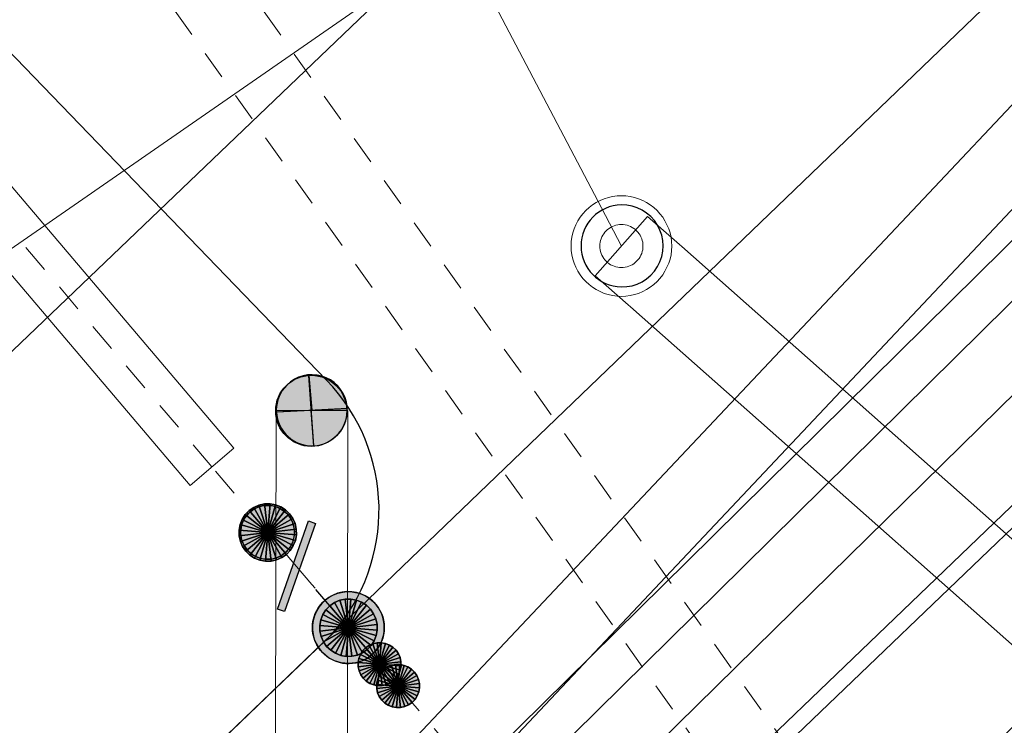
# Model space of a CAD drawing. Header units: metres. Extents: x 2695560 to 2696939, y 1260491 to 1262050.
# Tile 481 of 656: x 2695830.83 to 2695837.67, y 1261133.83 to 1261138.73. Entities that reach past the tile are written whole.
import ezdxf

# ---------------------------------------------------------------- set-up
doc = ezdxf.new("R2010")
doc.units = ezdxf.units.M
doc.linetypes.add('AUSGEZOGEN', pattern=[0])
doc.linetypes.add('VERDECKT2_S2', pattern=[0.36, 0.2, -0.16])
for name, color, linetype in [('XR$1$AV_Linien (BB)', 7, 'AUSGEZOGEN'), ('XR$1$EW_LK_Knoten', 1, 'AUSGEZOGEN'), ('XR$1$FM_LK_SW_TRASSEKNOTEN', 94, 'AUSGEZOGEN'), ('XR$1$GA_LK_Absperrarmatur', 32, 'AUSGEZOGEN'), ('XR$1$GA_LK_Rohrleitungsteil', 32, 'AUSGEZOGEN'), ('XR$1$GA_LK_Siphon', 32, 'AUSGEZOGEN'), ('XR$1$Liegenschaftsgrenzen', 7, 'AUSGEZOGEN'), ('XR$1$PFEW', 255, 'AUSGEZOGEN'), ('XR$1$PFGA', 255, 'AUSGEZOGEN'), ('XR$1$RAEW', 8, 'AUSGEZOGEN'), ('XR$1$RP_Abstandslinie', 7, 'AUSGEZOGEN')]:
    doc.layers.add(name, color=color, linetype=linetype)
for name, color, linetype, lineweight in [('XR$2$ABW-LinieFlaeche-R-genau', 4, 'AUSGEZOGEN', 18), ('XR$2$ABW-LinieFlaeche-R-ungenau', 4, 'VERDECKT2_S2', 18), ('XR$2$ELE-LinieFlaeche-genau', 1, 'AUSGEZOGEN', 18), ('XR$2$GAS-Linie-ungenau', 12, 'VERDECKT2_S2', 18), ('XR$2$GAS-LinieFlaeche-genau', 12, 'AUSGEZOGEN', 18), ('XR$2$GAS-LinieSchutzrohr', 12, 'AUSGEZOGEN', 18), ('XR$2$GAS-Punkt', 12, 'AUSGEZOGEN', 18), ('XR$2$KOM-Flaeche-U-oberirdisch', 91, 'AUSGEZOGEN', 18), ('XR$2$KOM-Linie-U-genau', 91, 'AUSGEZOGEN', 18), ('XR$2$KOM-LinieFlaeche-U-genau', 91, 'AUSGEZOGEN', 18), ('XR$2$WAS-Linie-genau', 5, 'AUSGEZOGEN', 18)]:
    doc.layers.add(name, color=color, linetype=linetype, lineweight=lineweight)

# ---------------------------------------------------------------- blocks, each defined once
blk = doc.blocks.new('COMPLEXOBJECT_332')
at = {"layer": 'XR$1$AV_Linien (BB)', "color": 7, "linetype": 'AUSGEZOGEN', "transparency": 33554687}
blk.add_lwpolyline([(5757.09, 11124.929), (5780.161, 11147.021), (5799.968, 11165.987), (5808.077, 11157.223), (5813.076, 11156.026), (5816.613, 11152.343), (5821.719, 11147.027), (5828.696, 11139.827), (5831.99, 11136.417)], dxfattribs=at)
blk.add_arc((5831.0556, 11135.5137), 1.2997, 318.23681, 44.03011, dxfattribs=at)
blk = doc.blocks.new('COMPLEXOBJECT_626')
at = {"layer": 'XR$1$AV_Linien (BB)', "color": 7, "linetype": 'AUSGEZOGEN', "transparency": 33554687}
blk.add_lwpolyline([(5793.988, 11094.394), (5814.317, 11114.008), (5839.814, 11138.478)], dxfattribs=at)
blk = doc.blocks.new('BGA2013')
at = {"transparency": 33554687}
blk.add_hatch(color=36, dxfattribs=at).paths.add_polyline_path([(-0.291, -0.409), (0.352, 0.357), (0.291, 0.409), (-0.352, -0.357)])
at = {"color": 32, "transparency": 33554687}
blk.add_lwpolyline([(-0.291, -0.409), (-0.352, -0.357), (0.291, 0.409), (0.352, 0.357), (-0.291, -0.409)], close=True, dxfattribs=at)
blk = doc.blocks.new('BGA15')
at = {"layer": 'XR$1$PFGA', "transparency": 33554687}
blk.add_hatch(color=7, dxfattribs=at).paths.add_polyline_path([(0.5, 0), (0.49, 0.101), (0.459, 0.197), (0.41, 0.286), (0.344, 0.362), (0.264, 0.424), (0.174, 0.469), (0.076, 0.494), (-0.025, 0.499), (-0.125, 0.484), (-0.22, 0.449), (-0.306, 0.395), (-0.379, 0.326), (-0.437, 0.243), (-0.477, 0.15), (-0.497, 0.051), (-0.497, -0.051), (-0.477, -0.15), (-0.437, -0.243), (-0.379, -0.326), (-0.306, -0.395), (-0.22, -0.449), (-0.125, -0.484), (-0.025, -0.499), (0.076, -0.494), (0.174, -0.469), (0.264, -0.424), (0.344, -0.362), (0.41, -0.286), (0.459, -0.197), (0.49, -0.101)])
at = {"color": 32, "transparency": 33554687}
for start, end in [(91.1948, 268.8052), (268.8052, 91.1948)]:
    blk.add_arc((0, 0), 0.5, start, end, dxfattribs=at)
at = {"layer": 'XR$1$PFGA', "transparency": 33554687}
blk.add_circle((0, 0), 0.5, dxfattribs=at)
blk = doc.blocks.new('BGA965')
at = {"layer": 'XR$1$PFGA', "transparency": 33554687}
blk.add_hatch(color=7, dxfattribs=at).paths.add_polyline_path([(0.5, 0), (0.49, 0.101), (0.459, 0.197), (0.41, 0.286), (0.344, 0.362), (0.264, 0.424), (0.174, 0.469), (0.076, 0.494), (-0.025, 0.499), (-0.125, 0.484), (-0.22, 0.449), (-0.306, 0.395), (-0.379, 0.326), (-0.437, 0.243), (-0.477, 0.15), (-0.497, 0.051), (-0.497, -0.051), (-0.477, -0.15), (-0.437, -0.243), (-0.379, -0.326), (-0.306, -0.395), (-0.22, -0.449), (-0.125, -0.484), (-0.025, -0.499), (0.076, -0.494), (0.174, -0.469), (0.264, -0.424), (0.344, -0.362), (0.41, -0.286), (0.459, -0.197), (0.49, -0.101)])
at = {"color": 32, "transparency": 33554687}
blk.add_line((0, 0.5), (0, -0.5), dxfattribs=at)
for start, end in [(90, 270), (270, 90)]:
    blk.add_arc((0, 0), 0.5, start, end, dxfattribs=at)
at = {"layer": 'XR$1$PFGA', "transparency": 33554687}
blk.add_circle((0, 0), 0.5, dxfattribs=at)
blk = doc.blocks.new('BEWLP2561')
at = {"layer": 'XR$1$PFEW', "transparency": 33554687}
blk.add_hatch(color=7, dxfattribs=at).paths.add_polyline_path([(0.488, 0), (0.478, 0.101), (0.448, 0.197), (0.399, 0.286), (0.333, 0.362), (0.253, 0.424), (0.162, 0.469), (0.064, 0.494), (-0.037, 0.499), (-0.137, 0.484), (-0.232, 0.449), (-0.318, 0.395), (-0.391, 0.326), (-0.449, 0.243), (-0.489, 0.15), (-0.509, 0.051), (-0.509, -0.051), (-0.489, -0.15), (-0.449, -0.243), (-0.391, -0.326), (-0.318, -0.395), (-0.232, -0.449), (-0.137, -0.484), (-0.037, -0.499), (0.064, -0.494), (0.162, -0.469), (0.253, -0.424), (0.333, -0.362), (0.399, -0.286), (0.448, -0.197), (0.478, -0.101)])
at = {"layer": 'XR$1$RAEW', "transparency": 33554687}
for points in [[(-0.324, -0.38), (-0.009, 0.003), (-0.38, 0.325), (-0.396, 0.305), (-0.411, 0.285), (-0.425, 0.263), (-0.438, 0.242), (-0.449, 0.219), (-0.46, 0.196), (-0.469, 0.172), (-0.477, 0.148), (-0.484, 0.124), (-0.49, 0.099), (-0.494, 0.074), (-0.497, 0.049), (-0.499, 0.024), (-0.5, -0.001), (-0.499, -0.027), (-0.497, -0.052), (-0.494, -0.077), (-0.489, -0.102), (-0.484, -0.127), (-0.477, -0.151), (-0.468, -0.175), (-0.459, -0.198), (-0.448, -0.221), (-0.436, -0.244), (-0.423, -0.266), (-0.409, -0.287), (-0.394, -0.307), (-0.378, -0.327), (-0.361, -0.346), (-0.343, -0.363)], [(0.306, 0.386), (0, 0), (0.381, -0.325), (0.397, -0.305), (0.411, -0.284), (0.425, -0.262), (0.438, -0.24), (0.449, -0.217), (0.459, -0.193), (0.468, -0.169), (0.476, -0.144), (0.483, -0.12), (0.488, -0.094), (0.492, -0.069), (0.494, -0.043), (0.495, -0.018), (0.495, 0.008), (0.494, 0.034), (0.491, 0.059), (0.487, 0.084), (0.482, 0.11), (0.475, 0.134), (0.468, 0.159), (0.459, 0.183), (0.448, 0.206), (0.437, 0.229), (0.424, 0.252), (0.41, 0.273), (0.395, 0.294), (0.379, 0.314), (0.362, 0.334), (0.345, 0.352), (0.326, 0.37)]]:
    blk.add_hatch(color=1, dxfattribs=at).paths.add_polyline_path(points)
at = {"color": 1, "transparency": 33554687}
for p, q in [((0.381, -0.325), (-0.38, 0.325)), ((-0.324, -0.38), (0.306, 0.386))]:
    blk.add_line(p, q, dxfattribs=at)
for start, end in [(91.3809, 268.6191), (268.6191, 91.3809)]:
    blk.add_arc((0, 0), 0.5, start, end, dxfattribs=at)
at = {"layer": 'XR$1$PFEW', "transparency": 33554687}
blk.add_circle((-0.012, 0, -0.993), 0.5, dxfattribs=at)
at = {"layer": 'XR$1$RAEW', "color": 1, "transparency": 33554687}
for points in [[(-0.324, -0.38), (-0.009, 0.003), (-0.38, 0.325)], [(0.306, 0.386), (0, 0), (0.381, -0.325)]]:
    blk.add_lwpolyline(points, dxfattribs=at)
for centre, start, end in [((0, 0), 139.4821, 229.5111), ((-0.004, -0.006), 320.3659, 51.6348)]:
    blk.add_arc(centre, 0.5, start, end, dxfattribs=at)
blk = doc.blocks.new('BWFM16')
at = {"color": 94, "transparency": 33554687}
for start, end in [(91.1948, 268.8052), (268.8052, 91.1948)]:
    blk.add_arc((0.01, 0), 0.5, start, end, dxfattribs=at)
blk = doc.blocks.new('GAS-ABSPERRORGAN')
at = {"layer": 'XR$2$GAS-Punkt', "linetype": 'AUSGEZOGEN', "lineweight": 25, "transparency": 33554687}
blk.add_line((0, 200, 2500), (0, -200, 2500), dxfattribs=at)
for points in [[(-141.4, 141.4, 2500), (0, 0, 2500), (-166.3, 111.1, 2500)], [(-141.4, 141.4), (0, 0), (-166.3, 111.1)], [(-141.4, 141.4, 2500), (-141.4, 141.4), (-166.3, 111.1), (-166.3, 111.1, 2500)], [(-111.1, 166.3, 2500), (0, 0, 2500), (-141.4, 141.4, 2500)], [(-111.1, 166.3), (0, 0), (-141.4, 141.4)], [(-111.1, 166.3, 2500), (-111.1, 166.3), (-141.4, 141.4), (-141.4, 141.4, 2500)], [(-76.5, 184.8, 2500), (0, 0, 2500), (-111.1, 166.3, 2500)], [(-76.5, 184.8), (0, 0), (-111.1, 166.3)], [(-76.5, 184.8, 2500), (-76.5, 184.8), (-111.1, 166.3), (-111.1, 166.3, 2500)], [(-39, 196.2, 2500), (0, 0, 2500), (-76.5, 184.8, 2500)], [(-39, 196.2), (0, 0), (-76.5, 184.8)], [(-39, 196.2, 2500), (-39, 196.2), (-76.5, 184.8), (-76.5, 184.8, 2500)], [(0, 200, 2500), (0, 0, 2500), (-39, 196.2, 2500)], [(0, 200), (0, 0), (-39, 196.2)], [(0, 200, 2500), (0, 200), (-39, 196.2), (-39, 196.2, 2500)], [(39, 196.2, 2500), (0, 0, 2500), (0, 200, 2500)], [(39, 196.2), (0, 0), (0, 200)], [(39, 196.2, 2500), (39, 196.2), (0, 200), (0, 200, 2500)], [(76.5, 184.8, 2500), (0, 0, 2500), (39, 196.2, 2500)], [(76.5, 184.8), (0, 0), (39, 196.2)], [(111.1, 166.3, 2500), (0, 0, 2500), (76.5, 184.8, 2500)], [(111.1, 166.3), (0, 0), (76.5, 184.8)], [(141.4, 141.4, 2500), (0, 0, 2500), (111.1, 166.3, 2500)], [(141.4, 141.4), (0, 0), (111.1, 166.3)], [(166.3, 111.1, 2500), (0, 0, 2500), (141.4, 141.4, 2500)], [(166.3, 111.1), (0, 0), (141.4, 141.4)], [(76.5, 184.8, 2500), (76.5, 184.8), (39, 196.2), (39, 196.2, 2500)], [(111.1, 166.3, 2500), (111.1, 166.3), (76.5, 184.8), (76.5, 184.8, 2500)], [(141.4, 141.4, 2500), (141.4, 141.4), (111.1, 166.3), (111.1, 166.3, 2500)], [(166.3, 111.1, 2500), (166.3, 111.1), (141.4, 141.4), (141.4, 141.4, 2500)], [(-184.8, 76.5, 2500), (0, 0, 2500), (-196.2, 39, 2500)], [(-184.8, 76.5), (0, 0), (-196.2, 39)], [(-184.8, 76.5, 2500), (-184.8, 76.5), (-196.2, 39), (-196.2, 39, 2500)], [(-166.3, 111.1, 2500), (0, 0, 2500), (-184.8, 76.5, 2500)], [(-166.3, 111.1), (0, 0), (-184.8, 76.5)], [(-166.3, 111.1, 2500), (-166.3, 111.1), (-184.8, 76.5), (-184.8, 76.5, 2500)], [(184.8, 76.5, 2500), (0, 0, 2500), (166.3, 111.1, 2500)], [(184.8, 76.5), (0, 0), (166.3, 111.1)], [(196.2, 39, 2500), (0, 0, 2500), (184.8, 76.5, 2500)], [(196.2, 39), (0, 0), (184.8, 76.5)], [(184.8, 76.5, 2500), (184.8, 76.5), (166.3, 111.1), (166.3, 111.1, 2500)], [(196.2, 39, 2500), (196.2, 39), (184.8, 76.5), (184.8, 76.5, 2500)], [(-196.2, 39, 2500), (0, 0, 2500), (-200, 0, 2500)], [(-196.2, 39), (0, 0), (-200, 0)], [(-196.2, 39, 2500), (-196.2, 39), (-200, 0), (-200, 0, 2500)], [(-200, 0, 2500), (0, 0, 2500), (-196.2, -39, 2500)], [(-200, 0), (0, 0), (-196.2, -39)], [(-196.2, -39, 2500), (0, 0, 2500), (-184.8, -76.5, 2500)], [(-196.2, -39), (0, 0), (-184.8, -76.5)], [(-184.8, -76.5, 2500), (0, 0, 2500), (-166.3, -111.1, 2500)], [(-184.8, -76.5), (0, 0), (-166.3, -111.1)], [(-166.3, -111.1, 2500), (0, 0, 2500), (-141.4, -141.4, 2500)], [(-166.3, -111.1), (0, 0), (-141.4, -141.4)], [(-141.4, -141.4, 2500), (0, 0, 2500), (-111.1, -166.3, 2500)], [(-141.4, -141.4), (0, 0), (-111.1, -166.3)], [(-111.1, -166.3, 2500), (0, 0, 2500), (-76.5, -184.8, 2500)], [(-111.1, -166.3), (0, 0), (-76.5, -184.8)], [(-76.5, -184.8, 2500), (0, 0, 2500), (-39, -196.2, 2500)], [(-76.5, -184.8), (0, 0), (-39, -196.2)], [(-39, -196.2, 2500), (0, 0, 2500), (0, -200, 2500)], [(-39, -196.2), (0, 0), (0, -200)], [(200, 0, 2500), (0, 0, 2500), (196.2, 39, 2500)], [(200, 0), (0, 0), (196.2, 39)], [(0, -200, 2500), (0, 0, 2500), (39, -196.2, 2500)], [(39, -196.2, 2500), (0, 0, 2500), (76.5, -184.8, 2500)], [(76.5, -184.8, 2500), (0, 0, 2500), (111.1, -166.3, 2500)], [(111.1, -166.3, 2500), (0, 0, 2500), (141.4, -141.4, 2500)], [(141.4, -141.4, 2500), (0, 0, 2500), (166.3, -111.1, 2500)], [(166.3, -111.1, 2500), (0, 0, 2500), (184.8, -76.5, 2500)], [(184.8, -76.5, 2500), (0, 0, 2500), (196.2, -39, 2500)], [(196.2, -39, 2500), (0, 0, 2500), (200, 0, 2500)], [(0, -200), (0, 0), (39, -196.2)], [(39, -196.2), (0, 0), (76.5, -184.8)], [(76.5, -184.8), (0, 0), (111.1, -166.3)], [(111.1, -166.3), (0, 0), (141.4, -141.4)], [(141.4, -141.4), (0, 0), (166.3, -111.1)], [(166.3, -111.1), (0, 0), (184.8, -76.5)], [(184.8, -76.5), (0, 0), (196.2, -39)], [(196.2, -39), (0, 0), (200, 0)], [(200, 0, 2500), (200, 0), (196.2, 39), (196.2, 39, 2500)], [(-200, 0, 2500), (-200, 0), (-196.2, -39), (-196.2, -39, 2500)], [(-196.2, -39, 2500), (-196.2, -39), (-184.8, -76.5), (-184.8, -76.5, 2500)], [(184.8, -76.5, 2500), (184.8, -76.5), (196.2, -39), (196.2, -39, 2500)], [(196.2, -39, 2500), (196.2, -39), (200, 0), (200, 0, 2500)], [(-184.8, -76.5, 2500), (-184.8, -76.5), (-166.3, -111.1), (-166.3, -111.1, 2500)], [(-166.3, -111.1, 2500), (-166.3, -111.1), (-141.4, -141.4), (-141.4, -141.4, 2500)], [(141.4, -141.4, 2500), (141.4, -141.4), (166.3, -111.1), (166.3, -111.1, 2500)], [(166.3, -111.1, 2500), (166.3, -111.1), (184.8, -76.5), (184.8, -76.5, 2500)], [(-141.4, -141.4, 2500), (-141.4, -141.4), (-111.1, -166.3), (-111.1, -166.3, 2500)], [(-111.1, -166.3, 2500), (-111.1, -166.3), (-76.5, -184.8), (-76.5, -184.8, 2500)], [(-76.5, -184.8, 2500), (-76.5, -184.8), (-39, -196.2), (-39, -196.2, 2500)], [(-39, -196.2, 2500), (-39, -196.2), (0, -200), (0, -200, 2500)], [(0, -200, 2500), (0, -200), (39, -196.2), (39, -196.2, 2500)], [(39, -196.2, 2500), (39, -196.2), (76.5, -184.8), (76.5, -184.8, 2500)], [(76.5, -184.8, 2500), (76.5, -184.8), (111.1, -166.3), (111.1, -166.3, 2500)], [(111.1, -166.3, 2500), (111.1, -166.3), (141.4, -141.4), (141.4, -141.4, 2500)]]:
    blk.add_3dface(points, dxfattribs=at)
blk = doc.blocks.new('GAS-SIPHON')
at = {"layer": 'XR$2$GAS-Punkt', "linetype": 'AUSGEZOGEN', "lineweight": 25, "transparency": 33554687}
for p, q in [((0, 200, 2500), (0, 350, 2500)), ((0, -200, 2500), (0, -350, 2500))]:
    blk.add_line(p, q, dxfattribs=at)
for points in [[(-141.4, 141.4, 2500), (0, 0, 2500), (-166.3, 111.1, 2500)], [(-141.4, 141.4), (0, 0), (-166.3, 111.1)], [(-141.4, 141.4, 2500), (-141.4, 141.4), (-166.3, 111.1), (-166.3, 111.1, 2500)], [(-111.1, 166.3, 2500), (0, 0, 2500), (-141.4, 141.4, 2500)], [(-111.1, 166.3), (0, 0), (-141.4, 141.4)], [(-111.1, 166.3, 2500), (-111.1, 166.3), (-141.4, 141.4), (-141.4, 141.4, 2500)], [(-76.5, 184.8, 2500), (0, 0, 2500), (-111.1, 166.3, 2500)], [(-76.5, 184.8), (0, 0), (-111.1, 166.3)], [(-76.5, 184.8, 2500), (-76.5, 184.8), (-111.1, 166.3), (-111.1, 166.3, 2500)], [(-39, 196.2, 2500), (0, 0, 2500), (-76.5, 184.8, 2500)], [(-39, 196.2), (0, 0), (-76.5, 184.8)], [(-39, 196.2, 2500), (-39, 196.2), (-76.5, 184.8), (-76.5, 184.8, 2500)], [(0, 200, 2500), (0, 0, 2500), (-39, 196.2, 2500)], [(0, 200), (0, 0), (-39, 196.2)], [(0, 200, 2500), (0, 200), (-39, 196.2), (-39, 196.2, 2500)], [(39, 196.2, 2500), (0, 0, 2500), (0, 200, 2500)], [(39, 196.2), (0, 0), (0, 200)], [(39, 196.2, 2500), (39, 196.2), (0, 200), (0, 200, 2500)], [(76.5, 184.8, 2500), (0, 0, 2500), (39, 196.2, 2500)], [(76.5, 184.8), (0, 0), (39, 196.2)], [(111.1, 166.3, 2500), (0, 0, 2500), (76.5, 184.8, 2500)], [(111.1, 166.3), (0, 0), (76.5, 184.8)], [(141.4, 141.4, 2500), (0, 0, 2500), (111.1, 166.3, 2500)], [(141.4, 141.4), (0, 0), (111.1, 166.3)], [(166.3, 111.1, 2500), (0, 0, 2500), (141.4, 141.4, 2500)], [(166.3, 111.1), (0, 0), (141.4, 141.4)], [(76.5, 184.8, 2500), (76.5, 184.8), (39, 196.2), (39, 196.2, 2500)], [(111.1, 166.3, 2500), (111.1, 166.3), (76.5, 184.8), (76.5, 184.8, 2500)], [(141.4, 141.4, 2500), (141.4, 141.4), (111.1, 166.3), (111.1, 166.3, 2500)], [(166.3, 111.1, 2500), (166.3, 111.1), (141.4, 141.4), (141.4, 141.4, 2500)], [(-184.8, 76.5, 2500), (0, 0, 2500), (-196.2, 39, 2500)], [(-184.8, 76.5), (0, 0), (-196.2, 39)], [(-184.8, 76.5, 2500), (-184.8, 76.5), (-196.2, 39), (-196.2, 39, 2500)], [(-166.3, 111.1, 2500), (0, 0, 2500), (-184.8, 76.5, 2500)], [(-166.3, 111.1), (0, 0), (-184.8, 76.5)], [(-166.3, 111.1, 2500), (-166.3, 111.1), (-184.8, 76.5), (-184.8, 76.5, 2500)], [(184.8, 76.5, 2500), (0, 0, 2500), (166.3, 111.1, 2500)], [(184.8, 76.5), (0, 0), (166.3, 111.1)], [(196.2, 39, 2500), (0, 0, 2500), (184.8, 76.5, 2500)], [(196.2, 39), (0, 0), (184.8, 76.5)], [(184.8, 76.5, 2500), (184.8, 76.5), (166.3, 111.1), (166.3, 111.1, 2500)], [(196.2, 39, 2500), (196.2, 39), (184.8, 76.5), (184.8, 76.5, 2500)], [(-196.2, 39, 2500), (0, 0, 2500), (-200, 0, 2500)], [(-196.2, 39), (0, 0), (-200, 0)], [(-196.2, 39, 2500), (-196.2, 39), (-200, 0), (-200, 0, 2500)], [(-200, 0, 2500), (0, 0, 2500), (-196.2, -39, 2500)], [(-200, 0), (0, 0), (-196.2, -39)], [(-196.2, -39, 2500), (0, 0, 2500), (-184.8, -76.5, 2500)], [(-196.2, -39), (0, 0), (-184.8, -76.5)], [(-184.8, -76.5, 2500), (0, 0, 2500), (-166.3, -111.1, 2500)], [(-184.8, -76.5), (0, 0), (-166.3, -111.1)], [(-166.3, -111.1, 2500), (0, 0, 2500), (-141.4, -141.4, 2500)], [(-166.3, -111.1), (0, 0), (-141.4, -141.4)], [(-141.4, -141.4, 2500), (0, 0, 2500), (-111.1, -166.3, 2500)], [(-141.4, -141.4), (0, 0), (-111.1, -166.3)], [(-111.1, -166.3, 2500), (0, 0, 2500), (-76.5, -184.8, 2500)], [(-111.1, -166.3), (0, 0), (-76.5, -184.8)], [(-76.5, -184.8, 2500), (0, 0, 2500), (-39, -196.2, 2500)], [(-76.5, -184.8), (0, 0), (-39, -196.2)], [(-39, -196.2, 2500), (0, 0, 2500), (0, -200, 2500)], [(-39, -196.2), (0, 0), (0, -200)], [(200, 0, 2500), (0, 0, 2500), (196.2, 39, 2500)], [(200, 0), (0, 0), (196.2, 39)], [(0, -200, 2500), (0, 0, 2500), (39, -196.2, 2500)], [(39, -196.2, 2500), (0, 0, 2500), (76.5, -184.8, 2500)], [(76.5, -184.8, 2500), (0, 0, 2500), (111.1, -166.3, 2500)], [(111.1, -166.3, 2500), (0, 0, 2500), (141.4, -141.4, 2500)], [(141.4, -141.4, 2500), (0, 0, 2500), (166.3, -111.1, 2500)], [(166.3, -111.1, 2500), (0, 0, 2500), (184.8, -76.5, 2500)], [(184.8, -76.5, 2500), (0, 0, 2500), (196.2, -39, 2500)], [(196.2, -39, 2500), (0, 0, 2500), (200, 0, 2500)], [(0, -200), (0, 0), (39, -196.2)], [(39, -196.2), (0, 0), (76.5, -184.8)], [(76.5, -184.8), (0, 0), (111.1, -166.3)], [(111.1, -166.3), (0, 0), (141.4, -141.4)], [(141.4, -141.4), (0, 0), (166.3, -111.1)], [(166.3, -111.1), (0, 0), (184.8, -76.5)], [(184.8, -76.5), (0, 0), (196.2, -39)], [(196.2, -39), (0, 0), (200, 0)], [(200, 0, 2500), (200, 0), (196.2, 39), (196.2, 39, 2500)], [(-200, 0, 2500), (-200, 0), (-196.2, -39), (-196.2, -39, 2500)], [(-196.2, -39, 2500), (-196.2, -39), (-184.8, -76.5), (-184.8, -76.5, 2500)], [(184.8, -76.5, 2500), (184.8, -76.5), (196.2, -39), (196.2, -39, 2500)], [(196.2, -39, 2500), (196.2, -39), (200, 0), (200, 0, 2500)], [(-184.8, -76.5, 2500), (-184.8, -76.5), (-166.3, -111.1), (-166.3, -111.1, 2500)], [(-166.3, -111.1, 2500), (-166.3, -111.1), (-141.4, -141.4), (-141.4, -141.4, 2500)], [(141.4, -141.4, 2500), (141.4, -141.4), (166.3, -111.1), (166.3, -111.1, 2500)], [(166.3, -111.1, 2500), (166.3, -111.1), (184.8, -76.5), (184.8, -76.5, 2500)], [(-141.4, -141.4, 2500), (-141.4, -141.4), (-111.1, -166.3), (-111.1, -166.3, 2500)], [(-111.1, -166.3, 2500), (-111.1, -166.3), (-76.5, -184.8), (-76.5, -184.8, 2500)], [(-76.5, -184.8, 2500), (-76.5, -184.8), (-39, -196.2), (-39, -196.2, 2500)], [(-39, -196.2, 2500), (-39, -196.2), (0, -200), (0, -200, 2500)], [(0, -200, 2500), (0, -200), (39, -196.2), (39, -196.2, 2500)], [(39, -196.2, 2500), (39, -196.2), (76.5, -184.8), (76.5, -184.8, 2500)], [(76.5, -184.8, 2500), (76.5, -184.8), (111.1, -166.3), (111.1, -166.3, 2500)], [(111.1, -166.3, 2500), (111.1, -166.3), (141.4, -141.4), (141.4, -141.4, 2500)]]:
    blk.add_3dface(points, dxfattribs=at)
blk = doc.blocks.new('GAS-BOGEN_VERTIKAL')
at = {"layer": 'XR$2$GAS-Punkt', "linetype": 'AUSGEZOGEN', "true_color": 0xc50000, "transparency": 33554687}
blk.add_hatch(color=12, dxfattribs=at).paths.add_polyline_path([(0, -150), (15.2, -149.2), (30.2, -146.9), (44.9, -143.1), (59.2, -137.8), (72.8, -131.2), (85.7, -123.1), (97.7, -113.8), (108.7, -103.3), (118.6, -91.8), (127.3, -79.3), (134.7, -66.1), (140.7, -52.1), (145.2, -37.6), (148.3, -22.7), (149.8, -7.6), (149.8, 7.6), (148.3, 22.7), (145.2, 37.6), (140.7, 52.1), (134.7, 66.1), (127.3, 79.3), (118.6, 91.8), (108.7, 103.3), (97.7, 113.8), (85.7, 123.1), (72.8, 131.2), (59.2, 137.8), (44.9, 143.1), (30.2, 146.9), (15.2, 149.2), (0, 150), (-15.2, 149.2), (-30.2, 146.9), (-44.9, 143.1), (-59.2, 137.8), (-72.8, 131.2), (-85.7, 123.1), (-97.7, 113.8), (-108.7, 103.3), (-118.6, 91.8), (-127.3, 79.3), (-134.7, 66.1), (-140.7, 52.1), (-145.2, 37.6), (-148.3, 22.7), (-149.8, 7.6), (-149.8, -7.6), (-148.3, -22.7), (-145.2, -37.6), (-140.7, -52.1), (-134.7, -66.1), (-127.3, -79.3), (-118.6, -91.8), (-108.7, -103.3), (-97.7, -113.8), (-85.7, -123.1), (-72.8, -131.2), (-59.2, -137.8), (-44.9, -143.1), (-30.2, -146.9), (-15.2, -149.2)])
at = {"layer": 'XR$2$GAS-Punkt', "linetype": 'AUSGEZOGEN', "lineweight": 25, "transparency": 33554687}
for points in [[(-57.4, 138.6, 2500), (0, 0, 2500), (-83.3, 124.7, 2500)], [(-57.4, 138.6), (0, 0), (-83.3, 124.7)], [(-57.4, 138.6, 2500), (-57.4, 138.6), (-83.3, 124.7), (-83.3, 124.7, 2500)], [(-29.3, 147.1, 2500), (0, 0, 2500), (-57.4, 138.6, 2500)], [(-29.3, 147.1), (0, 0), (-57.4, 138.6)], [(-29.3, 147.1, 2500), (-29.3, 147.1), (-57.4, 138.6), (-57.4, 138.6, 2500)], [(0, 150, 2500), (0, 0, 2500), (-29.3, 147.1, 2500)], [(0, 150), (0, 0), (-29.3, 147.1)], [(0, 150, 2500), (0, 150), (-29.3, 147.1), (-29.3, 147.1, 2500)], [(29.3, 147.1, 2500), (0, 0, 2500), (0, 150, 2500)], [(29.3, 147.1), (0, 0), (0, 150)], [(29.3, 147.1, 2500), (29.3, 147.1), (0, 150), (0, 150, 2500)], [(57.4, 138.6, 2500), (0, 0, 2500), (29.3, 147.1, 2500)], [(57.4, 138.6), (0, 0), (29.3, 147.1)], [(83.3, 124.7, 2500), (0, 0, 2500), (57.4, 138.6, 2500)], [(83.3, 124.7), (0, 0), (57.4, 138.6)], [(57.4, 138.6, 2500), (57.4, 138.6), (29.3, 147.1), (29.3, 147.1, 2500)], [(83.3, 124.7, 2500), (83.3, 124.7), (57.4, 138.6), (57.4, 138.6, 2500)], [(-124.7, 83.3, 2500), (0, 0, 2500), (-138.6, 57.4, 2500)], [(-124.7, 83.3), (0, 0), (-138.6, 57.4)], [(-124.7, 83.3, 2500), (-124.7, 83.3), (-138.6, 57.4), (-138.6, 57.4, 2500)], [(-106.1, 106.1, 2500), (0, 0, 2500), (-124.7, 83.3, 2500)], [(-106.1, 106.1), (0, 0), (-124.7, 83.3)], [(-106.1, 106.1, 2500), (-106.1, 106.1), (-124.7, 83.3), (-124.7, 83.3, 2500)], [(-83.3, 124.7, 2500), (0, 0, 2500), (-106.1, 106.1, 2500)], [(-83.3, 124.7), (0, 0), (-106.1, 106.1)], [(-83.3, 124.7, 2500), (-83.3, 124.7), (-106.1, 106.1), (-106.1, 106.1, 2500)], [(106.1, 106.1, 2500), (0, 0, 2500), (83.3, 124.7, 2500)], [(106.1, 106.1), (0, 0), (83.3, 124.7)], [(124.7, 83.3, 2500), (0, 0, 2500), (106.1, 106.1, 2500)], [(124.7, 83.3), (0, 0), (106.1, 106.1)], [(138.6, 57.4, 2500), (0, 0, 2500), (124.7, 83.3, 2500)], [(138.6, 57.4), (0, 0), (124.7, 83.3)], [(106.1, 106.1, 2500), (106.1, 106.1), (83.3, 124.7), (83.3, 124.7, 2500)], [(124.7, 83.3, 2500), (124.7, 83.3), (106.1, 106.1), (106.1, 106.1, 2500)], [(138.6, 57.4, 2500), (138.6, 57.4), (124.7, 83.3), (124.7, 83.3, 2500)], [(-147.1, 29.3, 2500), (0, 0, 2500), (-150, 0, 2500)], [(-147.1, 29.3), (0, 0), (-150, 0)], [(-147.1, 29.3, 2500), (-147.1, 29.3), (-150, 0), (-150, 0, 2500)], [(-150, 0, 2500), (0, 0, 2500), (-147.1, -29.3, 2500)], [(-150, 0), (0, 0), (-147.1, -29.3)], [(-138.6, 57.4, 2500), (0, 0, 2500), (-147.1, 29.3, 2500)], [(-138.6, 57.4), (0, 0), (-147.1, 29.3)], [(-138.6, 57.4, 2500), (-138.6, 57.4), (-147.1, 29.3), (-147.1, 29.3, 2500)], [(-147.1, -29.3, 2500), (0, 0, 2500), (-138.6, -57.4, 2500)], [(-147.1, -29.3), (0, 0), (-138.6, -57.4)], [(-138.6, -57.4, 2500), (0, 0, 2500), (-124.7, -83.3, 2500)], [(-138.6, -57.4), (0, 0), (-124.7, -83.3)], [(-124.7, -83.3, 2500), (0, 0, 2500), (-106.1, -106.1, 2500)], [(-124.7, -83.3), (0, 0), (-106.1, -106.1)], [(-106.1, -106.1, 2500), (0, 0, 2500), (-83.3, -124.7, 2500)], [(-106.1, -106.1), (0, 0), (-83.3, -124.7)], [(-83.3, -124.7, 2500), (0, 0, 2500), (-57.4, -138.6, 2500)], [(-83.3, -124.7), (0, 0), (-57.4, -138.6)], [(-57.4, -138.6, 2500), (0, 0, 2500), (-29.3, -147.1, 2500)], [(-57.4, -138.6), (0, 0), (-29.3, -147.1)], [(-29.3, -147.1, 2500), (0, 0, 2500), (0, -150, 2500)], [(-29.3, -147.1), (0, 0), (0, -150)], [(147.1, 29.3, 2500), (0, 0, 2500), (138.6, 57.4, 2500)], [(147.1, 29.3), (0, 0), (138.6, 57.4)], [(150, 0, 2500), (0, 0, 2500), (147.1, 29.3, 2500)], [(150, 0), (0, 0), (147.1, 29.3)], [(0, -150, 2500), (0, 0, 2500), (29.3, -147.1, 2500)], [(29.3, -147.1, 2500), (0, 0, 2500), (57.4, -138.6, 2500)], [(57.4, -138.6, 2500), (0, 0, 2500), (83.3, -124.7, 2500)], [(83.3, -124.7, 2500), (0, 0, 2500), (106.1, -106.1, 2500)], [(106.1, -106.1, 2500), (0, 0, 2500), (124.7, -83.3, 2500)], [(124.7, -83.3, 2500), (0, 0, 2500), (138.6, -57.4, 2500)], [(138.6, -57.4, 2500), (0, 0, 2500), (147.1, -29.3, 2500)], [(147.1, -29.3, 2500), (0, 0, 2500), (150, 0, 2500)], [(0, -150), (0, 0), (29.3, -147.1)], [(29.3, -147.1), (0, 0), (57.4, -138.6)], [(57.4, -138.6), (0, 0), (83.3, -124.7)], [(83.3, -124.7), (0, 0), (106.1, -106.1)], [(106.1, -106.1), (0, 0), (124.7, -83.3)], [(124.7, -83.3), (0, 0), (138.6, -57.4)], [(138.6, -57.4), (0, 0), (147.1, -29.3)], [(147.1, -29.3), (0, 0), (150, 0)], [(147.1, 29.3, 2500), (147.1, 29.3), (138.6, 57.4), (138.6, 57.4, 2500)], [(150, 0, 2500), (150, 0), (147.1, 29.3), (147.1, 29.3, 2500)], [(-150, 0, 2500), (-150, 0), (-147.1, -29.3), (-147.1, -29.3, 2500)], [(-147.1, -29.3, 2500), (-147.1, -29.3), (-138.6, -57.4), (-138.6, -57.4, 2500)], [(-138.6, -57.4, 2500), (-138.6, -57.4), (-124.7, -83.3), (-124.7, -83.3, 2500)], [(124.7, -83.3, 2500), (124.7, -83.3), (138.6, -57.4), (138.6, -57.4, 2500)], [(138.6, -57.4, 2500), (138.6, -57.4), (147.1, -29.3), (147.1, -29.3, 2500)], [(147.1, -29.3, 2500), (147.1, -29.3), (150, 0), (150, 0, 2500)], [(-124.7, -83.3, 2500), (-124.7, -83.3), (-106.1, -106.1), (-106.1, -106.1, 2500)], [(-106.1, -106.1, 2500), (-106.1, -106.1), (-83.3, -124.7), (-83.3, -124.7, 2500)], [(-83.3, -124.7, 2500), (-83.3, -124.7), (-57.4, -138.6), (-57.4, -138.6, 2500)], [(57.4, -138.6, 2500), (57.4, -138.6), (83.3, -124.7), (83.3, -124.7, 2500)], [(83.3, -124.7, 2500), (83.3, -124.7), (106.1, -106.1), (106.1, -106.1, 2500)], [(106.1, -106.1, 2500), (106.1, -106.1), (124.7, -83.3), (124.7, -83.3, 2500)], [(-57.4, -138.6, 2500), (-57.4, -138.6), (-29.3, -147.1), (-29.3, -147.1, 2500)], [(-29.3, -147.1, 2500), (-29.3, -147.1), (0, -150), (0, -150, 2500)], [(0, -150, 2500), (0, -150), (29.3, -147.1), (29.3, -147.1, 2500)], [(29.3, -147.1, 2500), (29.3, -147.1), (57.4, -138.6), (57.4, -138.6, 2500)]]:
    blk.add_3dface(points, dxfattribs=at)

msp = doc.modelspace()

# ---------------------------------------------------------------- linework, layer by layer
at = {"layer": 'XR$1$AV_Linien (BB)', "color": 7, "linetype": 'AUSGEZOGEN', "transparency": 33554687}
msp.add_lwpolyline([(2695812.67, 1261114.94), (2695830.76, 1261132.31), (2695832.995, 1261134.458)], dxfattribs=at)
at = {"layer": 'XR$1$Liegenschaftsgrenzen', "color": 7, "linetype": 'AUSGEZOGEN', "transparency": 33554687}
msp.add_lwpolyline([(2695812.67, 1261114.94), (2695830.76, 1261132.31), (2695848.61, 1261149.46)], dxfattribs=at)
at = {"layer": 'XR$1$RP_Abstandslinie', "color": 7, "linetype": 'AUSGEZOGEN', "transparency": 33554687}
msp.add_lwpolyline([(2695742.27, 1261051.74), (2695779.91, 1261087.75), (2695816.03, 1261122.32), (2695859.01, 1261163.45), (2695885.13, 1261188.53)], dxfattribs=at)
at = {"layer": 'XR$2$ABW-LinieFlaeche-R-genau', "linetype": 'AUSGEZOGEN', "transparency": 33554687}
msp.add_lwpolyline([(2695889.52, 1261183.446), (2695836.697, 1261132.822), (2695836.005, 1261133.544), (2695888.828, 1261184.168), (2695889.52, 1261183.446)], close=True, dxfattribs=at)
at = {"layer": 'XR$2$ABW-LinieFlaeche-R-ungenau', "linetype": 'VERDECKT2_S2', "transparency": 33554687}
msp.add_lwpolyline([(2695829.3916, 1261143.1851), (2695836.1916, 1261133.6421), (2695835.7844, 1261133.3519), (2695828.9844, 1261142.8949), (2695829.3916, 1261143.1851)], close=True, dxfattribs=at)
at = {"layer": 'XR$2$ELE-LinieFlaeche-genau', "linetype": 'AUSGEZOGEN', "transparency": 33554687}
for points in [[(2695832.6711, 1261132.7765), (2695839.5229, 1261140.0472), (2695839.7735, 1261140.3205), (2695840.0162, 1261140.5996), (2695840.2511, 1261140.8846), (2695840.4812, 1261141.1782), (2695840.8748, 1261140.8698), (2695840.6409, 1261140.5714), (2695840.3978, 1261140.2764), (2695840.1465, 1261139.9875), (2695839.8891, 1261139.7068), (2695833.0349, 1261132.4335), (2695832.6711, 1261132.7765)], [(2695832.603, 1261132.6054), (2695832.609, 1261136.0164), (2695833.109, 1261136.0156), (2695833.103, 1261132.6046), (2695832.603, 1261132.6054)]]:
    msp.add_lwpolyline(points, close=True, dxfattribs=at)
at = {"layer": 'XR$2$GAS-Linie-ungenau', "linetype": 'VERDECKT2_S2', "transparency": 33554687}
for p, q in [((2695832.752, 1261134.931), (2695832.551, 1261135.167)), ((2695832.858, 1261134.806), (2695832.752, 1261134.931)), ((2695833.113, 1261134.505), (2695832.858, 1261134.806)), ((2695833.329, 1261134.251), (2695833.113, 1261134.505)), ((2695833.458, 1261134.099), (2695833.329, 1261134.251)), ((2695834.071, 1261133.377), (2695833.458, 1261134.099))]:
    msp.add_line(p, q, dxfattribs=at)
msp.add_lwpolyline([(2695832.551, 1261135.167), (2695832.163, 1261135.624), (2695814.989, 1261155.854), (2695814.519, 1261156.407)], dxfattribs=at)
at = {"layer": 'XR$2$GAS-LinieFlaeche-genau', "linetype": 'AUSGEZOGEN', "transparency": 33554687}
msp.add_lwpolyline([(2695833.9656, 1261133.4838), (2695835.4676, 1261134.9658), (2695846.8446, 1261146.1977), (2695847.0554, 1261145.9843), (2695835.6784, 1261134.7522), (2695834.1764, 1261133.2702), (2695833.9656, 1261133.4838)], close=True, dxfattribs=at)
at = {"layer": 'XR$2$GAS-LinieSchutzrohr', "transparency": 33554687}
msp.add_lwpolyline([(2695814.836, 1261155.724), (2695815.141, 1261155.983), (2695832.316, 1261135.754), (2695832.011, 1261135.495), (2695814.836, 1261155.724)], close=True, dxfattribs=at)
at = {"layer": 'XR$2$KOM-Flaeche-U-oberirdisch', "transparency": 33554687}
for points in [[(2695834.661, 1261137.159), (2695834.662, 1261137.19), (2695834.666, 1261137.22), (2695834.673, 1261137.25), (2695834.682, 1261137.279), (2695834.694, 1261137.307), (2695834.708, 1261137.334), (2695834.724, 1261137.36), (2695834.743, 1261137.384), (2695834.764, 1261137.407), (2695834.786, 1261137.427), (2695834.81, 1261137.446), (2695834.836, 1261137.462), (2695834.863, 1261137.476), (2695834.891, 1261137.488), (2695834.921, 1261137.497), (2695834.95, 1261137.504), (2695834.981, 1261137.508), (2695835.011, 1261137.509), (2695835.042, 1261137.508), (2695835.072, 1261137.504), (2695835.102, 1261137.497), (2695835.131, 1261137.488), (2695835.159, 1261137.476), (2695835.186, 1261137.462), (2695835.212, 1261137.446), (2695835.236, 1261137.427), (2695835.259, 1261137.407), (2695835.279, 1261137.384), (2695835.298, 1261137.36), (2695835.314, 1261137.334), (2695835.328, 1261137.307), (2695835.34, 1261137.279), (2695835.349, 1261137.25), (2695835.356, 1261137.22), (2695835.36, 1261137.19), (2695835.361, 1261137.159), (2695835.36, 1261137.129), (2695835.356, 1261137.098), (2695835.349, 1261137.068), (2695835.34, 1261137.039), (2695835.328, 1261137.011), (2695835.314, 1261136.984), (2695835.298, 1261136.958), (2695835.279, 1261136.934), (2695835.259, 1261136.912), (2695835.236, 1261136.891), (2695835.212, 1261136.872), (2695835.186, 1261136.856), (2695835.159, 1261136.842), (2695835.131, 1261136.83), (2695835.102, 1261136.821), (2695835.072, 1261136.814), (2695835.042, 1261136.81), (2695835.011, 1261136.809), (2695834.981, 1261136.81), (2695834.95, 1261136.814), (2695834.92, 1261136.821), (2695834.891, 1261136.83), (2695834.863, 1261136.842), (2695834.836, 1261136.856), (2695834.81, 1261136.872), (2695834.786, 1261136.891), (2695834.764, 1261136.912), (2695834.743, 1261136.934), (2695834.724, 1261136.958), (2695834.708, 1261136.984), (2695834.694, 1261137.011), (2695834.682, 1261137.039), (2695834.673, 1261137.068), (2695834.666, 1261137.098), (2695834.662, 1261137.129), (2695834.661, 1261137.159)], [(2695835.161, 1261137.159), (2695835.161, 1261137.172), (2695835.159, 1261137.185), (2695835.156, 1261137.198), (2695835.152, 1261137.21), (2695835.147, 1261137.222), (2695835.141, 1261137.234), (2695835.134, 1261137.245), (2695835.126, 1261137.255), (2695835.117, 1261137.265), (2695835.108, 1261137.274), (2695835.097, 1261137.282), (2695835.086, 1261137.289), (2695835.074, 1261137.295), (2695835.062, 1261137.3), (2695835.05, 1261137.304), (2695835.037, 1261137.307), (2695835.024, 1261137.308), (2695835.011, 1261137.309), (2695834.998, 1261137.308), (2695834.985, 1261137.307), (2695834.972, 1261137.304), (2695834.96, 1261137.3), (2695834.948, 1261137.295), (2695834.936, 1261137.289), (2695834.925, 1261137.282), (2695834.915, 1261137.274), (2695834.905, 1261137.265), (2695834.896, 1261137.255), (2695834.888, 1261137.245), (2695834.881, 1261137.234), (2695834.875, 1261137.222), (2695834.87, 1261137.21), (2695834.866, 1261137.198), (2695834.863, 1261137.185), (2695834.862, 1261137.172), (2695834.861, 1261137.159), (2695834.862, 1261137.146), (2695834.863, 1261137.133), (2695834.866, 1261137.12), (2695834.87, 1261137.108), (2695834.875, 1261137.096), (2695834.881, 1261137.084), (2695834.888, 1261137.073), (2695834.896, 1261137.063), (2695834.905, 1261137.053), (2695834.915, 1261137.044), (2695834.925, 1261137.036), (2695834.936, 1261137.029), (2695834.948, 1261137.023), (2695834.96, 1261137.018), (2695834.972, 1261137.014), (2695834.985, 1261137.011), (2695834.998, 1261137.01), (2695835.011, 1261137.009), (2695835.024, 1261137.01), (2695835.037, 1261137.011), (2695835.05, 1261137.014), (2695835.062, 1261137.018), (2695835.074, 1261137.023), (2695835.086, 1261137.029), (2695835.097, 1261137.036), (2695835.107, 1261137.044), (2695835.117, 1261137.053), (2695835.126, 1261137.063), (2695835.134, 1261137.073), (2695835.141, 1261137.084), (2695835.147, 1261137.096), (2695835.152, 1261137.108), (2695835.156, 1261137.12), (2695835.159, 1261137.133), (2695835.161, 1261137.146), (2695835.161, 1261137.159)]]:
    msp.add_lwpolyline(points, close=True, dxfattribs=at)
at = {"layer": 'XR$2$KOM-Linie-U-genau', "linetype": 'AUSGEZOGEN', "transparency": 33554687}
for points in [[(2695835.011, 1261137.159), (2695834.872, 1261137.425), (2695832.351, 1261142.225), (2695817.204, 1261156.738), (2695816.988, 1261156.946)], [(2695794.809, 1261132.353), (2695797.529, 1261132.032), (2695808.168, 1261118.661), (2695828.138, 1261135.32), (2695843.729, 1261146.121), (2695843.891, 1261146.273), (2695844.092, 1261146.466)]]:
    msp.add_lwpolyline(points, dxfattribs=at)
at = {"layer": 'XR$2$KOM-LinieFlaeche-U-genau', "linetype": 'AUSGEZOGEN', "transparency": 33554687}
msp.add_lwpolyline([(2695840.5771, 1261131.8629), (2695835.0744, 1261136.7369), (2695835.0574, 1261136.7508), (2695834.8288, 1261136.953), (2695835.1932, 1261137.365), (2695835.4146, 1261137.1692), (2695835.4316, 1261137.1551), (2695840.9389, 1261132.2771)], dxfattribs=at)
at = {"layer": 'XR$2$WAS-Linie-genau', "linetype": 'AUSGEZOGEN', "transparency": 33554687}
msp.add_lwpolyline([(2695816.904, 1261115.658), (2695835.942, 1261134.363), (2695841.929, 1261140.245)], dxfattribs=at)

# ---------------------------------------------------------------- block references
at = {"layer": 'XR$1$AV_Linien (BB)', "color": 7, "linetype": 'AUSGEZOGEN', "lineweight": -3, "transparency": 33554687}
for name in ['COMPLEXOBJECT_332', 'COMPLEXOBJECT_626']:
    msp.add_blockref(name, (2690000.97, 1249999.81), dxfattribs=at)
at = {"layer": 'XR$1$EW_LK_Knoten', "color": 1, "linetype": 'AUSGEZOGEN', "lineweight": -3, "transparency": 33554687, "xscale": 0.4943918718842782, "yscale": 0.4943918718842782, "rotation": 43.4304}
msp.add_blockref('BEWLP2561', (2695832.858, 1261136.017), dxfattribs=at)
at = {"layer": 'XR$1$FM_LK_SW_TRASSEKNOTEN', "color": 94, "linetype": 'AUSGEZOGEN', "lineweight": -3, "transparency": 33554687, "xscale": 0.5706289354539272, "yscale": 0.5706289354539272}
msp.add_blockref('BWFM16', (2695835.01, 1261137.16), dxfattribs=at)
at = {"layer": 'XR$1$GA_LK_Absperrarmatur', "color": 32, "linetype": 'AUSGEZOGEN', "lineweight": -3, "transparency": 33554687, "xscale": 0.3749999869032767, "yscale": 0.3749999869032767, "rotation": 130.3317}
msp.add_blockref('BGA965', (2695832.55, 1261135.168), dxfattribs=at)
at = {"layer": 'XR$1$GA_LK_Rohrleitungsteil', "color": 32, "linetype": 'AUSGEZOGEN', "lineweight": -3, "transparency": 33554687, "xscale": 0.6499999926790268, "yscale": 0.6499999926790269, "rotation": 200.6531999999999}
msp.add_blockref('BGA2013', (2695832.751, 1261134.932), dxfattribs=at)
at = {"layer": 'XR$1$GA_LK_Siphon', "color": 32, "linetype": 'AUSGEZOGEN', "lineweight": -3, "transparency": 33554687, "xscale": 0.4999999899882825, "yscale": 0.4999999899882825, "rotation": 130.3317}
msp.add_blockref('BGA15', (2695833.112, 1261134.506), dxfattribs=at)
at = {"layer": 'XR$2$GAS-Punkt', "color": 12, "linetype": 'AUSGEZOGEN', "lineweight": 18, "transparency": 33554687, "xscale": 0.001, "yscale": 0.001, "zscale": 0.001, "rotation": 40.4}
for name, p in [('GAS-ABSPERRORGAN', (2695832.551, 1261135.167)), ('GAS-SIPHON', (2695833.113, 1261134.505)), ('GAS-BOGEN_VERTIKAL', (2695833.329, 1261134.251)), ('GAS-BOGEN_VERTIKAL', (2695833.458, 1261134.099))]:
    msp.add_blockref(name, p, dxfattribs=at)

doc.saveas('drawing.dxf')
